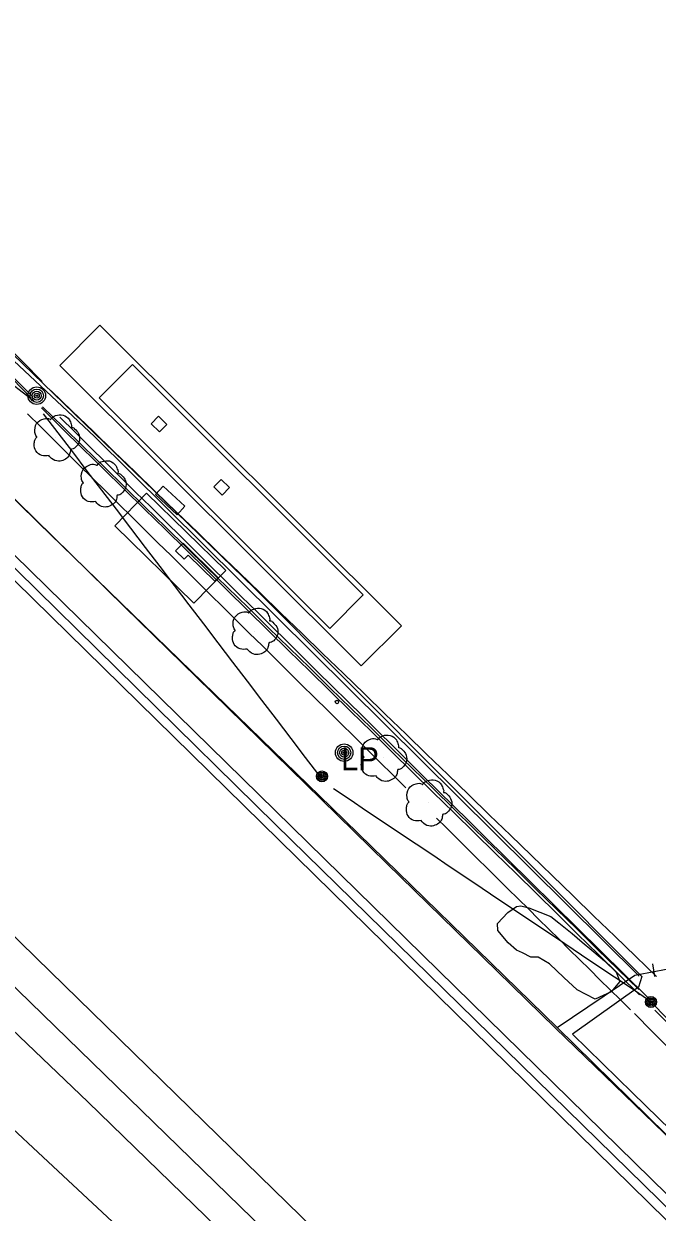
# Model space of a CAD drawing. Extents: x 368532 to 392481, y 10654822 to 10676899.
# Drawn here: x 382201.2 to 382337.9, y 10657000.5 to 10657256.9 of the extents above; entities that cross this region are included whole.
import ezdxf

# ---------------------------------------------------------------- set-up
doc = ezdxf.new("R2010")
doc.units = 0
for name, color, linetype in [('p_Catenary', 7, 'Continuous'), ('p_dtm obscured area', 7, 'Continuous'), ('p_dtm retaining wall', 7, 'Continuous'), ('p_dtm slab', 7, 'Continuous'), ('p_railroad rr control', 7, 'Continuous'), ('p_road dirt road', 7, 'Continuous'), ('p_road general road feature', 7, 'Continuous'), ('p_structure fence', 7, 'Continuous'), ('p_structure stairs', 7, 'Continuous'), ('p_structure unidentified', 7, 'Continuous'), ('p_structure wall', 7, 'Continuous'), ('p_utility general pole', 7, 'Continuous'), ('p_veg tree', 7, 'Continuous'), ('p_veg woods', 7, 'Continuous')]:
    doc.layers.add(name, color=color, linetype=linetype)

msp = doc.modelspace()

# ---------------------------------------------------------------- linework, layer by layer
at = {"layer": 'p_Catenary'}
for points in [[(382120.38, 10657259.61), (382124.51, 10657255.45), (382128.65, 10657251.29), (382132.79, 10657247.13), (382136.92, 10657242.97), (382141.06, 10657238.81), (382145.19, 10657234.65), (382149.33, 10657230.49), (382153.47, 10657226.33), (382157.6, 10657222.17), (382161.74, 10657218.01), (382165.87, 10657213.85), (382170.01, 10657209.7), (382174.15, 10657205.54), (382178.28, 10657201.38), (382182.42, 10657197.22), (382186.55, 10657193.06), (382190.69, 10657188.9), (382194.83, 10657184.74), (382198.96, 10657180.58), (382203.1, 10657176.42)], [(382120.85, 10657258.42), (382124.95, 10657254.31), (382129.04, 10657250.19), (382133.14, 10657246.08), (382137.24, 10657241.96), (382141.34, 10657237.85), (382145.44, 10657233.73), (382149.53, 10657229.62), (382153.63, 10657225.5), (382157.73, 10657221.39), (382161.83, 10657217.27), (382165.92, 10657213.16), (382170.02, 10657209.04), (382174.12, 10657204.93), (382178.22, 10657200.81), (382182.32, 10657196.7), (382186.41, 10657192.58), (382190.51, 10657188.47), (382194.61, 10657184.35), (382198.71, 10657180.24), (382202.8, 10657176.12)], [(382126.75, 10657259.27), (382130.87, 10657255.08), (382135, 10657250.89), (382139.13, 10657246.7), (382143.26, 10657242.51), (382147.39, 10657238.32), (382151.51, 10657234.13), (382155.64, 10657229.94), (382159.77, 10657225.75), (382163.9, 10657221.56), (382168.02, 10657217.38), (382172.15, 10657213.19), (382176.28, 10657209), (382180.41, 10657204.81), (382184.54, 10657200.62), (382188.66, 10657196.43), (382192.79, 10657192.24), (382196.92, 10657188.05), (382201.05, 10657183.86), (382205.18, 10657179.67)], [(382196, 10657181.15), (382203.36, 10657175.5)], [(382207.11, 10657177.69), (382211.62, 10657173.33), (382216.12, 10657168.97), (382220.62, 10657164.61), (382225.13, 10657160.25), (382229.63, 10657155.9), (382234.14, 10657151.54), (382238.64, 10657147.18), (382243.15, 10657142.82), (382247.65, 10657138.46), (382252.16, 10657134.1), (382256.66, 10657129.75), (382261.17, 10657125.39), (382265.67, 10657121.03), (382270.17, 10657116.67), (382274.68, 10657112.31), (382279.18, 10657107.95), (382283.69, 10657103.6), (382288.19, 10657099.24), (382292.7, 10657094.88), (382297.2, 10657090.52), (382301.71, 10657086.16), (382306.21, 10657081.8), (382310.72, 10657077.45), (382315.22, 10657073.09), (382319.72, 10657068.73), (382324.23, 10657064.37), (382328.73, 10657060.01), (382333.24, 10657055.65), (382337.74, 10657051.3)], [(382283.66, 10657092.03), (382280.85, 10657094.81), (382278.03, 10657097.59), (382275.21, 10657100.38), (382272.39, 10657103.16), (382269.58, 10657105.94), (382266.76, 10657108.73), (382263.94, 10657111.51), (382261.12, 10657114.29), (382258.31, 10657117.08), (382255.49, 10657119.86), (382252.67, 10657122.64), (382249.85, 10657125.43), (382247.04, 10657128.21), (382244.22, 10657131), (382241.4, 10657133.78), (382238.58, 10657136.56), (382235.77, 10657139.35), (382232.95, 10657142.13), (382230.13, 10657144.91), (382227.31, 10657147.7), (382224.5, 10657150.48), (382221.68, 10657153.26), (382218.86, 10657156.05), (382216.04, 10657158.83), (382213.23, 10657161.61), (382210.41, 10657164.4), (382207.59, 10657167.18), (382204.77, 10657169.96), (382201.96, 10657172.75)], [(382204.97, 10657174.02), (382209.42, 10657169.65), (382213.87, 10657165.28), (382218.32, 10657160.92), (382222.77, 10657156.55), (382227.22, 10657152.19), (382231.67, 10657147.82), (382236.12, 10657143.45), (382240.58, 10657139.09), (382245.03, 10657134.72), (382249.48, 10657130.36), (382253.93, 10657125.99), (382258.38, 10657121.62), (382262.83, 10657117.26), (382267.28, 10657112.89), (382271.73, 10657108.53), (382276.19, 10657104.16), (382280.64, 10657099.79), (382285.09, 10657095.43), (382289.54, 10657091.06), (382293.99, 10657086.7), (382298.44, 10657082.33), (382302.89, 10657077.96), (382307.34, 10657073.6), (382311.8, 10657069.23), (382316.25, 10657064.87), (382320.7, 10657060.5), (382325.15, 10657056.13), (382329.6, 10657051.77), (382334.05, 10657047.4)], [(382205.22, 10657174.27), (382209.65, 10657169.93), (382214.09, 10657165.59), (382218.53, 10657161.26), (382222.96, 10657156.92), (382227.4, 10657152.59), (382231.84, 10657148.25), (382236.27, 10657143.91), (382240.71, 10657139.58), (382245.15, 10657135.24), (382249.58, 10657130.91), (382254.02, 10657126.57), (382258.46, 10657122.23), (382262.89, 10657117.9), (382267.33, 10657113.56), (382271.77, 10657109.22), (382276.2, 10657104.89), (382280.64, 10657100.55), (382285.08, 10657096.22), (382289.51, 10657091.88), (382293.95, 10657087.54), (382298.39, 10657083.21), (382302.82, 10657078.87), (382307.26, 10657074.53), (382311.7, 10657070.2), (382316.13, 10657065.86), (382320.57, 10657061.53), (382325.01, 10657057.19), (382329.44, 10657052.85), (382333.88, 10657048.52)], [(382265.16, 10657094.46), (382262.01, 10657098.58), (382258.87, 10657102.7), (382255.73, 10657106.82), (382252.58, 10657110.94), (382249.44, 10657115.06), (382246.3, 10657119.18), (382243.16, 10657123.3), (382240.01, 10657127.42), (382236.87, 10657131.54), (382233.73, 10657135.67), (382230.58, 10657139.79), (382227.44, 10657143.91), (382224.3, 10657148.03), (382221.16, 10657152.15), (382218.01, 10657156.27), (382214.87, 10657160.39), (382211.73, 10657164.51), (382208.59, 10657168.63), (382205.44, 10657172.75)], [(382208.97, 10657171.98), (382212.24, 10657168.76), (382215.51, 10657165.53), (382218.78, 10657162.31), (382222.04, 10657159.08), (382225.31, 10657155.86), (382228.58, 10657152.63), (382231.85, 10657149.41), (382235.12, 10657146.18), (382238.38, 10657142.95), (382241.65, 10657139.73), (382244.92, 10657136.5), (382248.19, 10657133.28), (382251.45, 10657130.05), (382254.72, 10657126.83), (382257.99, 10657123.6), (382261.26, 10657120.38), (382264.52, 10657117.15), (382267.79, 10657113.93), (382271.06, 10657110.7), (382274.33, 10657107.47), (382277.59, 10657104.25), (382280.86, 10657101.02), (382284.13, 10657097.8), (382287.4, 10657094.57), (382290.67, 10657091.35), (382293.93, 10657088.12), (382297.2, 10657084.9), (382300.47, 10657081.67), (382335.76, 10657046.84)], [(382268.02, 10657091.89), (382271.59, 10657089.5), (382275.15, 10657087.11), (382278.72, 10657084.72), (382282.29, 10657082.33), (382285.85, 10657079.94), (382289.42, 10657077.55), (382292.99, 10657075.16), (382296.56, 10657072.76), (382300.12, 10657070.37), (382303.69, 10657067.98), (382307.26, 10657065.59), (382310.82, 10657063.2), (382314.39, 10657060.81), (382317.96, 10657058.42), (382321.53, 10657056.03), (382325.09, 10657053.64), (382328.66, 10657051.25), (382332.23, 10657048.86), (382335.79, 10657046.47)], [(382290.23, 10657085.5), (382292.44, 10657083.33), (382294.64, 10657081.15), (382296.85, 10657078.97), (382299.05, 10657076.79), (382301.26, 10657074.61), (382303.46, 10657072.44), (382305.67, 10657070.26), (382307.88, 10657068.08), (382310.08, 10657065.9), (382312.29, 10657063.72), (382314.49, 10657061.54), (382316.7, 10657059.37), (382318.9, 10657057.19), (382321.11, 10657055.01), (382323.31, 10657052.83), (382325.52, 10657050.65), (382327.72, 10657048.48), (382329.93, 10657046.3), (382332.13, 10657044.12)], [(382336.34, 10657046.04), (382340.25, 10657042.09)], [(382337.39, 10657044.08), (382341.26, 10657040.2)], [(382332.97, 10657043.34), (382336.84, 10657039.42), (382340.72, 10657035.51)]]:
    msp.add_lwpolyline(points, dxfattribs=at)
at = {"layer": 'p_dtm obscured area'}
for points in [[(382215, 10657024.27), (382175.57, 10657061.89), (382141.78, 10657094.94), (382078.1, 10657156.5)], [(382099.77, 10657156.33), (382142.4, 10657115.47), (382203.84, 10657055.36)], [(382203.84, 10657055.36), (382255.09, 10657005.37), (382308.1, 10656953.64), (382359.28, 10656903.82), (382413.29, 10656852.82), (382466.57, 10656800.91), (382518.39, 10656750.89)], [(382508.14, 10656740.28), (382466.7, 10656780.04), (382433.98, 10656811.86), (382402.46, 10656842.42), (382385.99, 10656858.22), (382348.38, 10656894.41), (382312.09, 10656929.78), (382284.05, 10656956.82), (382245.56, 10656994.59), (382215, 10657024.27)]]:
    msp.add_lwpolyline(points, dxfattribs=at)
at = {"layer": 'p_dtm retaining wall'}
for p, q in [((382216.45, 10657167.8), (382188.65, 10657193.83)), ((382216.45, 10657167.8), (382333.96, 10657051.39)), ((382195.85, 10657157.55), (382222.9, 10657131.1)), ((382222.9, 10657131.1), (382238.55, 10657115.81)), ((382238.55, 10657115.81), (382265.42, 10657089.54)), ((382265.42, 10657089.54), (382279.56, 10657075.72)), ((382279.56, 10657075.72), (382300.27, 10657055.47)), ((382300.27, 10657055.47), (382315.92, 10657040.17)), ((382315.92, 10657040.17), (382356.73, 10657000.69))]:
    msp.add_line(p, q, dxfattribs=at)
at = {"layer": 'p_dtm slab'}
for p, q in [((382220.81, 10657148.55), (382227.67, 10657155.58)), ((382227.67, 10657155.58), (382244.75, 10657138.92)), ((382237.89, 10657131.89), (382220.81, 10657148.55)), ((382244.75, 10657138.92), (382237.89, 10657131.89))]:
    msp.add_line(p, q, dxfattribs=at)
at = {"layer": 'p_railroad rr control'}
msp.add_lwpolyline([(383869.28, 10655424.57), (381558.23, 10657672.49)], dxfattribs=at)
at = {"layer": 'p_road dirt road'}
for p, q in [((382207.52, 10657010.37), (382193.67, 10657023.23)), ((382220.24, 10656998.48), (382207.52, 10657010.37))]:
    msp.add_line(p, q, dxfattribs=at)
at = {"layer": 'p_road general road feature'}
for p, q in [((382225.11, 10657160.15), (382198.79, 10657185.63)), ((382225.11, 10657160.15), (382229.42, 10657156.03)), ((382229.42, 10657156.03), (382250.95, 10657135.1)), ((382250.95, 10657135.1), (382270.63, 10657115.4)), ((382270.63, 10657115.4), (382294.15, 10657091.84)), ((382294.15, 10657091.84), (382311.51, 10657074.42)), ((382311.51, 10657074.42), (382334.57, 10657051.31)), ((382333.84, 10657049.06), (382319.56, 10657038.92)), ((382334.57, 10657051.31), (382333.84, 10657049.06)), ((382319.56, 10657038.92), (382332.57, 10657026.23)), ((382332.57, 10657026.23), (382347.09, 10657012.04))]:
    msp.add_line(p, q, dxfattribs=at)
at = {"layer": 'p_structure fence'}
for p, q in [((382204.37, 10657149.2), (382080.3, 10657270.51)), ((382115.71, 10657221.38), (382255.52, 10657084.12)), ((382267.55, 10657087.8), (382204.37, 10657149.2)), ((382316.25, 10657040.31), (382267.55, 10657087.8)), ((382255.52, 10657084.12), (382341.59, 10656999.9)), ((382333.06, 10657051.62), (382372.03, 10657059.13)), ((382337.38, 10657051.37), (382336.94, 10657054.07)), ((382316.25, 10657040.31), (382333.06, 10657051.62)), ((382353.62, 10657003.69), (382316.25, 10657040.31))]:
    msp.add_line(p, q, dxfattribs=at)
at = {"layer": 'p_structure stairs'}
for p, q in [((382231.28, 10657157.13), (382229.58, 10657155.29)), ((382235.97, 10657152.78), (382231.28, 10657157.13)), ((382229.58, 10657155.29), (382234.27, 10657150.94)), ((382234.27, 10657150.94), (382235.97, 10657152.78))]:
    msp.add_line(p, q, dxfattribs=at)
at = {"layer": 'p_structure unidentified'}
for p, q in [((382208.95, 10657183.15), (382217.59, 10657191.82)), ((382217.59, 10657191.82), (382282.66, 10657127.01)), ((382274.02, 10657118.33), (382208.95, 10657183.15)), ((382217.44, 10657176.15), (382224.67, 10657183.38)), ((382224.67, 10657183.38), (382274.44, 10657133.64)), ((382267.21, 10657126.41), (382217.44, 10657176.15)), ((382228.67, 10657170.58), (382230.25, 10657172.2)), ((382230.25, 10657172.2), (382232.06, 10657170.44)), ((382230.48, 10657168.82), (382228.67, 10657170.58)), ((382232.06, 10657170.44), (382230.48, 10657168.82)), ((382242.19, 10657156.97), (382243.76, 10657158.59)), ((382243.99, 10657155.21), (382242.19, 10657156.97)), ((382243.76, 10657158.59), (382245.57, 10657156.83)), ((382245.57, 10657156.83), (382243.99, 10657155.21)), ((382233.93, 10657143.19), (382235.59, 10657144.85)), ((382235.59, 10657144.85), (382243.12, 10657137.33)), ((382235.77, 10657141.35), (382233.93, 10657143.19)), ((382236.67, 10657142.25), (382235.77, 10657141.35)), ((382242.41, 10657136.62), (382236.67, 10657142.25)), ((382243.12, 10657137.33), (382242.41, 10657136.62)), ((382274.44, 10657133.64), (382267.21, 10657126.41)), ((382282.66, 10657127.01), (382274.02, 10657118.33))]:
    msp.add_line(p, q, dxfattribs=at)
msp.add_circle((382268.75, 10657110.57), 0.375, dxfattribs=at)
at = {"layer": 'p_structure wall'}
for p, q in [((382115.57, 10657224.06), (382562.27, 10656786.63)), ((382483.4, 10656858.11), (382112.83, 10657221.26))]:
    msp.add_line(p, q, dxfattribs=at)
at = {"layer": 'p_utility general pole'}
for centre, radius in [((382203.98, 10657176.64), 1.9), ((382203.98, 10657176.64), 1.44), ((382203.98, 10657176.64), 0.973), ((382203.98, 10657176.64), 0.539), ((382203.98, 10657176.64), 0.192), ((382270.32, 10657099.62), 1.9), ((382270.32, 10657099.62), 1.44), ((382270.32, 10657099.62), 0.973), ((382270.32, 10657099.62), 0.539), ((382270.32, 10657099.62), 0.192), ((382265.52, 10657094.5), 1.19), ((382265.52, 10657094.5), 0.901), ((382265.52, 10657094.5), 0.608), ((382265.52, 10657094.5), 0.337), ((382265.52, 10657094.5), 0.12), ((382336.53, 10657045.85), 1.19), ((382336.53, 10657045.85), 0.901), ((382336.53, 10657045.85), 0.608), ((382336.53, 10657045.85), 0.337), ((382336.53, 10657045.85), 0.12)]:
    msp.add_circle(centre, radius, dxfattribs=at)
at = {"layer": 'p_veg tree'}
for p, q in [((382208.13, 10657167.59), (382208.13, 10657167.59)), ((382218.16, 10657157.69), (382218.16, 10657157.69)), ((382250.91, 10657125.86), (382250.91, 10657125.86)), ((382278.71, 10657098.5), (382278.71, 10657098.5)), ((382288.43, 10657088.85), (382288.43, 10657088.85))]:
    msp.add_line(p, q, dxfattribs=at)
for points in [[(382206.63, 10657163.71), (382205.08, 10657163.73), (382203.8, 10657164.72), (382203.44, 10657166.18), (382203.56, 10657167.02), (382203.92, 10657167.63), (382204.02, 10657167.74), (382203.96, 10657167.83), (382203.59, 10657168.72), (382203.96, 10657170.62), (382205.56, 10657171.67), (382206.85, 10657171.57), (382206.99, 10657171.53), (382207.07, 10657171.62), (382208.05, 10657172.34), (382209.66, 10657172.45), (382211.01, 10657171.46), (382211.42, 10657170.46), (382211.47, 10657169.91), (382211.46, 10657169.8), (382211.56, 10657169.8), (382212.16, 10657169.49), (382212.99, 10657168.51), (382213.19, 10657166.95), (382212.55, 10657165.72), (382211.58, 10657165.11), (382211.33, 10657165.05), (382211.28, 10657165.01), (382211.27, 10657164.94), (382211.2, 10657164.49), (382210.86, 10657163.58), (382209.91, 10657162.82), (382208.69, 10657162.51), (382207.19, 10657163.08), (382206.61, 10657163.71)], [(382216.66, 10657153.8), (382215.1, 10657153.83), (382213.83, 10657154.82), (382213.47, 10657156.27), (382213.59, 10657157.12), (382213.94, 10657157.73), (382214.05, 10657157.84), (382213.99, 10657157.93), (382213.62, 10657158.82), (382213.99, 10657160.71), (382215.58, 10657161.77), (382216.88, 10657161.67), (382217.02, 10657161.62), (382217.09, 10657161.72), (382218.07, 10657162.44), (382219.69, 10657162.55), (382221.04, 10657161.56), (382221.45, 10657160.55), (382221.5, 10657160), (382221.48, 10657159.89), (382221.59, 10657159.89), (382222.18, 10657159.58), (382223.01, 10657158.61), (382223.22, 10657157.05), (382222.57, 10657155.82), (382221.61, 10657155.21), (382221.35, 10657155.15), (382221.3, 10657155.1), (382221.29, 10657155.04), (382221.23, 10657154.59), (382220.89, 10657153.67), (382219.94, 10657152.92), (382218.72, 10657152.61), (382217.22, 10657153.18), (382216.64, 10657153.81)], [(382249.41, 10657121.98), (382247.85, 10657122), (382246.58, 10657122.99), (382246.22, 10657124.45), (382246.34, 10657125.29), (382246.69, 10657125.9), (382246.8, 10657126.01), (382246.74, 10657126.1), (382246.37, 10657126.99), (382246.74, 10657128.89), (382248.33, 10657129.94), (382249.63, 10657129.84), (382249.77, 10657129.79), (382249.84, 10657129.89), (382250.82, 10657130.61), (382252.44, 10657130.72), (382253.79, 10657129.73), (382254.2, 10657128.73), (382254.25, 10657128.18), (382254.23, 10657128.07), (382254.34, 10657128.07), (382254.93, 10657127.76), (382255.76, 10657126.78), (382255.97, 10657125.22), (382255.32, 10657123.99), (382254.36, 10657123.38), (382254.1, 10657123.32), (382254.05, 10657123.27), (382254.04, 10657123.21), (382253.98, 10657122.76), (382253.64, 10657121.85), (382252.69, 10657121.09), (382251.47, 10657120.78), (382249.97, 10657121.35), (382249.39, 10657121.98)], [(382277.21, 10657094.62), (382275.66, 10657094.64), (382274.38, 10657095.63), (382274.02, 10657097.09), (382274.14, 10657097.94), (382274.49, 10657098.54), (382274.6, 10657098.65), (382274.54, 10657098.75), (382274.17, 10657099.63), (382274.54, 10657101.53), (382276.13, 10657102.59), (382277.43, 10657102.49), (382277.57, 10657102.44), (382277.65, 10657102.53), (382278.63, 10657103.26), (382280.24, 10657103.36), (382281.59, 10657102.38), (382282, 10657101.37), (382282.05, 10657100.82), (382282.03, 10657100.71), (382282.14, 10657100.71), (382282.73, 10657100.4), (382283.56, 10657099.43), (382283.77, 10657097.87), (382283.12, 10657096.63), (382282.16, 10657096.02), (382281.91, 10657095.97), (382281.85, 10657095.92), (382281.84, 10657095.85), (382281.78, 10657095.4), (382281.44, 10657094.49), (382280.49, 10657093.73), (382279.27, 10657093.43), (382277.77, 10657093.99), (382277.19, 10657094.63)], [(382286.93, 10657084.97), (382285.37, 10657084.99), (382284.1, 10657085.98), (382283.74, 10657087.44), (382283.86, 10657088.28), (382284.21, 10657088.89), (382284.31, 10657089), (382284.25, 10657089.09), (382283.89, 10657089.98), (382284.25, 10657091.88), (382285.85, 10657092.93), (382287.15, 10657092.83), (382287.29, 10657092.78), (382287.36, 10657092.88), (382288.34, 10657093.6), (382289.95, 10657093.71), (382291.3, 10657092.72), (382291.71, 10657091.72), (382291.77, 10657091.17), (382291.75, 10657091.06), (382291.85, 10657091.06), (382292.45, 10657090.75), (382293.28, 10657089.77), (382293.49, 10657088.21), (382292.84, 10657086.98), (382291.88, 10657086.37), (382291.62, 10657086.31), (382291.57, 10657086.26), (382291.56, 10657086.2), (382291.5, 10657085.75), (382291.15, 10657084.84), (382290.21, 10657084.08), (382288.98, 10657083.77), (382287.49, 10657084.34), (382286.91, 10657084.97)]]:
    msp.add_spline(points, degree=3, dxfattribs=at)
at = {"layer": 'p_veg woods'}
msp.add_lwpolyline([(382308.81, 10657056.46), (382307.54, 10657057.05), (382305.74, 10657058.63), (382303.46, 10657061.24), (382303.39, 10657062.8), (382305.66, 10657065.17), (382307.53, 10657066.45), (382308.42, 10657066.58), (382310.2, 10657066.12), (382314.9, 10657064.3), (382316.68, 10657062.92), (382319.51, 10657060.6), (382321.69, 10657058.72), (382323.78, 10657057), (382326.5, 10657054.69), (382329.01, 10657052.24), (382329.81, 10657050.23), (382327.97, 10657048.01), (382324.49, 10657046.42), (382320.63, 10657048.48), (382317.75, 10657051.13), (382314.62, 10657054.05), (382312.18, 10657055.51), (382310.62, 10657055.52), (382308.81, 10657056.46)], dxfattribs=at)

# ---------------------------------------------------------------- texts
at = {"layer": 'p_utility general pole'}
msp.add_text('LP', height=5, dxfattribs=at).set_placement((382269.64, 10657095.8))

doc.saveas('drawing.dxf')
